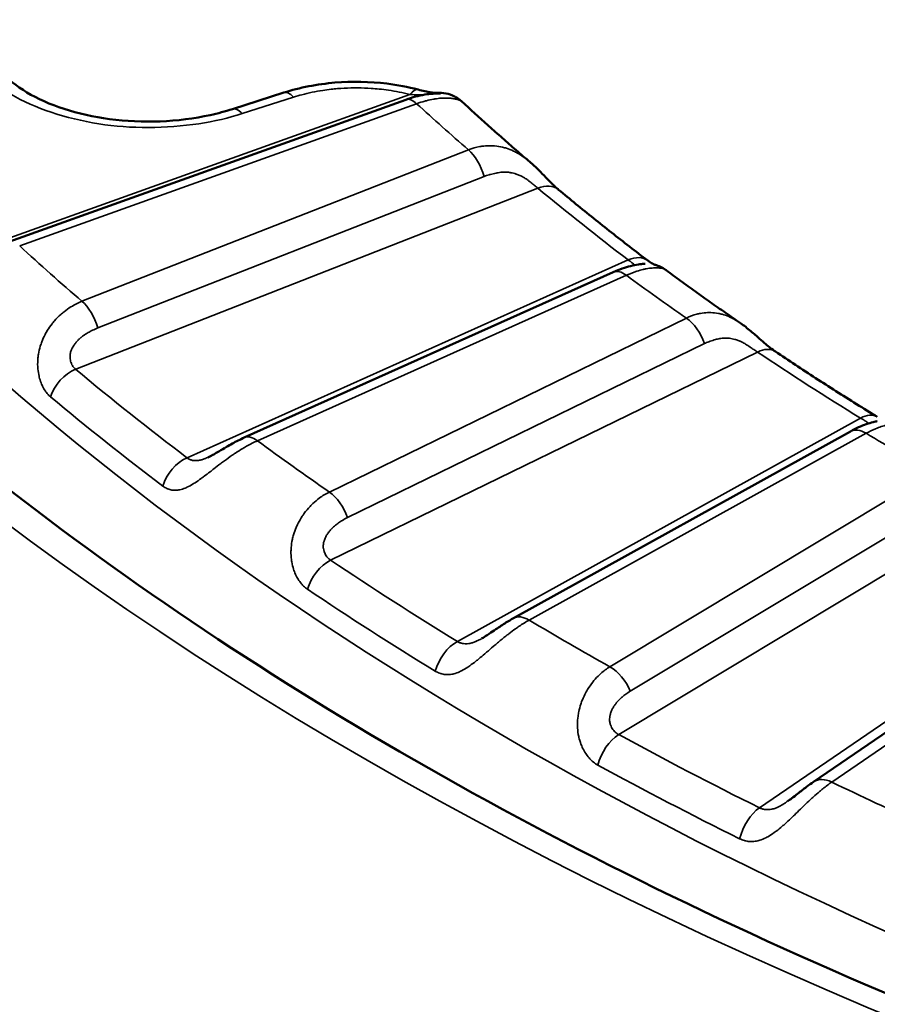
# Model space of a CAD drawing. Header units: millimetres. Extents: x 50 to 3176, y 50 to 2109.
# Tile 795 of 817: x 1909.31 to 1914.62, y 1779.24 to 1785.33. Entities that reach past the tile are written whole.
import ezdxf

# ---------------------------------------------------------------- set-up
doc = ezdxf.new("R2010")
doc.units = ezdxf.units.MM
doc.header["$LTSCALE"] = 10
doc.layers.add('Visible (ISO)', color=7, linetype='Continuous', lineweight=50)
doc.layers.add('Visible Narrow (ISO)', color=7, linetype='Continuous', lineweight=35)

msp = doc.modelspace()

# ---------------------------------------------------------------- linework, layer by layer
at = {"layer": 'Visible (ISO)'}
for p, q in [((1910.628, 1784.7785), (1910.9458, 1784.8802)), ((1909.2451, 1783.9569), (1911.7005, 1784.8367)), ((1912.4682, 1784.4516), (1912.4682, 1784.4516)), ((1912.9839, 1783.7695), (1910.7012, 1782.7463)), ((1913.7706, 1783.4546), (1913.7706, 1783.4546)), ((1914.4516, 1782.7845), (1912.3666, 1781.6292)), ((1916.0872, 1781.8921), (1914.2229, 1780.6173))]:
    msp.add_line(p, q, dxfattribs=at)
msp.add_arc((1911.9082, 1784.6797), 0.2, 62.02729, 94.48641, dxfattribs=at)
for centre, major_axis, ratio, start_param, end_param in [((1911.9082, 1784.6797), (-0.0156, 0.1994), 0.740273, 0, 0.000162), ((1913.077, 1783.6819), (0.1208, 0.1594), 0.649632, 6.283129, 6.283186)]:
    msp.add_ellipse(centre, major_axis=major_axis, ratio=ratio, start_param=start_param, end_param=end_param, dxfattribs=at)
for points, knots in [([(1904.3051, 1790.7573), (1904.3557, 1789.1771), (1904.8645, 1787.5968), (1906.7498, 1784.6294), (1908.0989, 1783.2408), (1911.4911, 1780.7875), (1913.521, 1779.7188), (1918.0718, 1777.9968), (1920.5917, 1777.3436), (1925.8693, 1776.5224), (1928.6265, 1776.3553), (1934.0946, 1776.5266), (1936.8046, 1776.8653), (1941.897, 1778.0119), (1944.2788, 1778.8192), (1948.4701, 1780.813), (1950.2795, 1781.9984), (1953.1547, 1784.6175), (1954.2169, 1786.05), (1955.3263, 1788.5878), (1955.5764, 1789.6721), (1955.6112, 1790.7573)], [2.374712, 2.374712, 2.374712, 2.374712, 2.707762, 2.707762, 3.029906, 3.029906, 3.346814, 3.346814, 3.663738, 3.663738, 3.981207, 3.981207, 4.298833, 4.298833, 4.616145, 4.616145, 4.932892, 4.932892, 5.250561, 5.250561, 5.47927, 5.47927, 5.47927, 5.47927]), ([(1909.1989, 1785.008), (1909.2371, 1784.9653), (1909.2911, 1784.9211), (1909.4225, 1784.8429), (1909.5009, 1784.8077), (1909.6734, 1784.7515), (1909.7696, 1784.7299), (1909.9699, 1784.7033), (1910.0767, 1784.6985), (1910.2868, 1784.7066), (1910.3927, 1784.7201), (1910.5382, 1784.7521), (1910.5842, 1784.7645), (1910.628, 1784.7785)], [0, 0, 0, 0, 0.03092, 0.03092, 0.0612206, 0.0612206, 0.0917784, 0.0917784, 0.1231405, 0.1231405, 0.1549826, 0.1549826, 0.1703578, 0.1703578, 0.1703578, 0.1703578]), ([(1910.9458, 1784.8802), (1911.0448, 1784.9119), (1911.1533, 1784.9329), (1911.369, 1784.9508), (1911.4787, 1784.9487), (1911.6498, 1784.9277), (1911.7148, 1784.9153), (1911.777, 1784.899)], [0, 0, 0, 0, 0.03316601, 0.03316601, 0.06526481, 0.06526481, 0.08544688, 0.08544688, 0.08544688, 0.08544688]), ([(1911.7005, 1784.8367), (1911.7412, 1784.8513), (1911.7818, 1784.8619), (1911.836, 1784.8709), (1911.853, 1784.8728), (1911.8812, 1784.8748), (1911.8933, 1784.8751), (1911.9058, 1784.875), (1911.9086, 1784.875), (1911.9131, 1784.8749), (1911.9148, 1784.8749), (1911.9149, 1784.8749), (1911.9149, 1784.8749), (1911.9149, 1784.8749)], [0, 0, 0, 0, 0.01377394, 0.01377394, 0.02042654, 0.02042654, 0.02604107, 0.02604107, 0.02786956, 0.02786956, 0.02975138, 0.02975138, 0.0298147, 0.0298147, 0.0298147, 0.0298147]), ([(1911.777, 1784.899), (1911.7916, 1784.8951), (1911.8058, 1784.8916), (1911.8311, 1784.8861), (1911.8424, 1784.8839), (1911.8601, 1784.8811), (1911.867, 1784.8802), (1911.8773, 1784.8793), (1911.8813, 1784.879), (1911.8884, 1784.8788), (1911.8912, 1784.879), (1911.8925, 1784.8791)], [0, 0, 0, 0, 0.0048705, 0.0048705, 0.00920443, 0.00920443, 0.01239777, 0.01239777, 0.01483456, 0.01483456, 0.01791399, 0.01791399, 0.01791399, 0.01791399]), ([(1912.0019, 1784.8563), (1912.0029, 1784.8558), (1912.0042, 1784.8551), (1912.0091, 1784.8525), (1912.0114, 1784.8513), (1912.0168, 1784.8481), (1912.0198, 1784.8464), (1912.0261, 1784.8423), (1912.0297, 1784.8399), (1912.0394, 1784.8328), (1912.0455, 1784.8277), (1912.0514, 1784.8223)], [0, 0, 0, 0, 0.002644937, 0.002644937, 0.004059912, 0.004059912, 0.005291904, 0.005291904, 0.006661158, 0.006661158, 0.009082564, 0.009082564, 0.009082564, 0.009082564]), ([(1912.0514, 1784.8223), (1912.0783, 1784.7973), (1912.1055, 1784.7724), (1912.16, 1784.7227), (1912.1875, 1784.6978), (1912.2428, 1784.6483), (1912.2705, 1784.6236), (1912.3264, 1784.5743), (1912.3546, 1784.5496), (1912.4111, 1784.5005), (1912.4396, 1784.476), (1912.4682, 1784.4516)], [4.48430893, 4.48430893, 4.48430893, 4.48430893, 4.4916864, 4.4916864, 4.49906388, 4.49906388, 4.50644135, 4.50644135, 4.51381882, 4.51381882, 4.52119629, 4.52119629, 4.52119629, 4.52119629]), ([(1912.4682, 1784.4516), (1912.4868, 1784.4357), (1912.5048, 1784.4188), (1912.5376, 1784.3865), (1912.5526, 1784.371), (1912.5782, 1784.3447), (1912.589, 1784.3336), (1912.6078, 1784.3148), (1912.616, 1784.3068), (1912.6316, 1784.2922), (1912.6392, 1784.2855), (1912.6458, 1784.28)], [0, 0, 0, 0, 0.00734594, 0.00734594, 0.01391491, 0.01391491, 0.01897073, 0.01897073, 0.02317486, 0.02317486, 0.02755729, 0.02755729, 0.02755729, 0.02755729]), ([(1912.6458, 1784.28), (1912.6814, 1784.2503), (1912.7173, 1784.2207), (1912.7895, 1784.1617), (1912.8259, 1784.1322), (1912.899, 1784.0735), (1912.9359, 1784.0443), (1913.0099, 1783.986), (1913.0472, 1783.9569), (1913.1222, 1783.899), (1913.1599, 1783.8701), (1913.1979, 1783.8413)], [4.53288356, 4.53288356, 4.53288356, 4.53288356, 4.54185388, 4.54185388, 4.55082419, 4.55082419, 4.5597945, 4.5597945, 4.56876482, 4.56876482, 4.57773513, 4.57773513, 4.57773513, 4.57773513]), ([(1913.1979, 1783.8413), (1913.2095, 1783.8325), (1913.2192, 1783.8263), (1913.2324, 1783.8188), (1913.2364, 1783.8171), (1913.2381, 1783.8164), (1913.2382, 1783.8163), (1913.2383, 1783.8163)], [0, 0, 0, 0, 0.00720077, 0.00720077, 0.01414999, 0.01414999, 0.014657, 0.014657, 0.014657, 0.014657]), ([(1912.9839, 1783.7695), (1913.0214, 1783.7862), (1913.0583, 1783.7992), (1913.1088, 1783.812), (1913.1248, 1783.8151), (1913.1525, 1783.8192), (1913.1644, 1783.8203), (1913.1759, 1783.821), (1913.1783, 1783.8211), (1913.1802, 1783.8212), (1913.1806, 1783.8213), (1913.1808, 1783.8213), (1913.1808, 1783.8213), (1913.1808, 1783.8213)], [0, 0, 0, 0, 0.01342699, 0.01342699, 0.02021807, 0.02021807, 0.02620919, 0.02620919, 0.0280202, 0.0280202, 0.02867239, 0.02867239, 0.0288961, 0.0288961, 0.0288961, 0.0288961]), ([(1913.2371, 1783.8166), (1913.2371, 1783.8166), (1913.2371, 1783.8166), (1913.2371, 1783.8166), (1913.2372, 1783.8166), (1913.2379, 1783.8164), (1913.2382, 1783.8163), (1913.2394, 1783.816), (1913.2402, 1783.8158), (1913.2427, 1783.8152), (1913.2445, 1783.8147), (1913.2482, 1783.8136), (1913.2502, 1783.8131), (1913.2549, 1783.8115), (1913.2578, 1783.8105), (1913.266, 1783.8075), (1913.2713, 1783.8053), (1913.2872, 1783.7979), (1913.2976, 1783.7919), (1913.3084, 1783.7842), (1913.3096, 1783.7834), (1913.3107, 1783.7825)], [0.02214391, 0.02214391, 0.02214391, 0.02214391, 0.02220868, 0.02220868, 0.02318805, 0.02318805, 0.02382761, 0.02382761, 0.02446812, 0.02446812, 0.02527195, 0.02527195, 0.02594737, 0.02594737, 0.0269132, 0.0269132, 0.02865497, 0.02865497, 0.03221631, 0.03221631, 0.03264479, 0.03264479, 0.03264479, 0.03264479]), ([(1913.3107, 1783.7825), (1913.3407, 1783.7604), (1913.3708, 1783.7383), (1913.4313, 1783.6942), (1913.4616, 1783.6722), (1913.5227, 1783.6284), (1913.5533, 1783.6065), (1913.6149, 1783.5629), (1913.6459, 1783.5412), (1913.708, 1783.4978), (1913.7392, 1783.4761), (1913.7706, 1783.4546)], [4.5900336, 4.5900336, 4.5900336, 4.5900336, 4.59703644, 4.59703644, 4.60403928, 4.60403928, 4.61104213, 4.61104213, 4.61804497, 4.61804497, 4.62504781, 4.62504781, 4.62504781, 4.62504781]), ([(1913.7706, 1783.4546), (1913.7928, 1783.4393), (1913.8143, 1783.4225), (1913.8537, 1783.3897), (1913.8719, 1783.3737), (1913.9027, 1783.3466), (1913.9156, 1783.3352), (1913.9375, 1783.3165), (1913.9467, 1783.3089), (1913.9671, 1783.2927), (1913.9781, 1783.2846), (1913.9877, 1783.2782)], [0, 0, 0, 0, 0.00816393, 0.00816393, 0.01538385, 0.01538385, 0.02075586, 0.02075586, 0.02483152, 0.02483152, 0.03030305, 0.03030305, 0.03030305, 0.03030305]), ([(1913.9877, 1783.2782), (1914.0286, 1783.2507), (1914.0698, 1783.2234), (1914.1525, 1783.1689), (1914.194, 1783.1418), (1914.2776, 1783.0877), (1914.3196, 1783.0608), (1914.404, 1783.0071), (1914.4464, 1782.9804), (1914.5317, 1782.9272), (1914.5745, 1782.9007), (1914.6175, 1782.8743)], [4.63760332, 4.63760332, 4.63760332, 4.63760332, 4.64657363, 4.64657363, 4.65554395, 4.65554395, 4.66451426, 4.66451426, 4.67348457, 4.67348457, 4.68245489, 4.68245489, 4.68245489, 4.68245489]), ([(1914.4516, 1782.7845), (1914.4856, 1782.8034), (1914.5189, 1782.8186), (1914.5641, 1782.8347), (1914.5785, 1782.8389), (1914.5965, 1782.8434), (1914.6013, 1782.8445), (1914.6082, 1782.846), (1914.6106, 1782.8464), (1914.6141, 1782.8471), (1914.6155, 1782.8474), (1914.6166, 1782.8476), (1914.6168, 1782.8476), (1914.6169, 1782.8476), (1914.6169, 1782.8476), (1914.6169, 1782.8476)], [0, 0, 0, 0, 0.01318174, 0.01318174, 0.01991341, 0.01991341, 0.02268969, 0.02268969, 0.02434742, 0.02434742, 0.0255627, 0.0255627, 0.02607713, 0.02607713, 0.02616537, 0.02616537, 0.02616537, 0.02616537]), ([(1910.4769, 1782.6239), (1910.4816, 1782.626), (1910.4869, 1782.6286), (1910.4991, 1782.6349), (1910.5062, 1782.6387), (1910.5234, 1782.6485), (1910.5339, 1782.6547), (1910.5602, 1782.6703), (1910.5761, 1782.6798), (1910.6162, 1782.7032), (1910.6405, 1782.7167), (1910.6768, 1782.7349), (1910.689, 1782.7408), (1910.7012, 1782.7463)], [0.0001378, 0.0001378, 0.0001378, 0.0001378, 0.00234612, 0.00234612, 0.00492679, 0.00492679, 0.00860654, 0.00860654, 0.01412311, 0.01412311, 0.02259572, 0.02259572, 0.02696166, 0.02696166, 0.02696166, 0.02696166]), ([(1912.169, 1781.5028), (1912.1757, 1781.5066), (1912.1829, 1781.5109), (1912.199, 1781.5209), (1912.2081, 1781.5269), (1912.2309, 1781.5422), (1912.2447, 1781.5517), (1912.2793, 1781.5752), (1912.3, 1781.5891), (1912.336, 1781.6116), (1912.3514, 1781.6207), (1912.3666, 1781.6292)], [0.00015563, 0.00015563, 0.00015563, 0.00015563, 0.00282019, 0.00282019, 0.00607689, 0.00607689, 0.01106805, 0.01106805, 0.01873961, 0.01873961, 0.02462835, 0.02462835, 0.02462835, 0.02462835]), ([(1914.0599, 1780.4945), (1914.0695, 1780.5012), (1914.0794, 1780.5084), (1914.101, 1780.5248), (1914.113, 1780.5342), (1914.1434, 1780.5581), (1914.1617, 1780.5726), (1914.1943, 1780.5971), (1914.2088, 1780.6076), (1914.2229, 1780.6173)], [0.00014448, 0.00014448, 0.00014448, 0.00014448, 0.00375724, 0.00375724, 0.00830124, 0.00830124, 0.01562748, 0.01562748, 0.02168981, 0.02168981, 0.02168981, 0.02168981])]:
    msp.add_open_spline(points, degree=3, knots=knots, dxfattribs=at)
at = {"layer": 'Visible Narrow (ISO)'}
for p, q in [((1911.7261, 1784.8688), (1908.8899, 1783.8526)), ((1910.689, 1784.7513), (1911.0067, 1784.853)), ((1909.3126, 1783.9319), (1911.768, 1784.8118)), ((1912.0888, 1784.5266), (1909.6979, 1783.5894)), ((1909.7952, 1783.425), (1912.1861, 1784.3622)), ((1909.6588, 1783.169), (1912.5177, 1784.2897)), ((1913.077, 1783.8452), (1910.3475, 1782.6217)), ((1910.783, 1782.7271), (1913.0657, 1783.7503)), ((1913.4364, 1783.486), (1911.2283, 1782.4096)), ((1911.34, 1782.2515), (1913.5481, 1783.3279)), ((1911.2359, 1781.9883), (1913.8763, 1783.2754)), ((1914.513, 1782.8671), (1912.0199, 1781.4856)), ((1912.4636, 1781.6175), (1914.5485, 1782.7729)), ((1914.965, 1782.5324), (1912.9638, 1781.3287)), ((1913.0888, 1781.1778), (1915.0899, 1782.3815)), ((1913.0182, 1780.9092), (1915.4111, 1782.3486)), ((1916.1182, 1781.981), (1913.8889, 1780.4566)), ((1914.3358, 1780.6155), (1916.2001, 1781.8903))]:
    msp.add_line(p, q, dxfattribs=at)
msp.add_ellipse((1929.9581, 1791.4292), major_axis=(-26.1573, 0), ratio=0.57735, dxfattribs=at)
for centre, major_axis, ratio, start_param, end_param in [((1929.9581, 1791.0316), (24.8897, 0), 0.57735, 3.123075, 6.301703), ((1911.0067, 1784.6897), (-0.061, 0.1905), 0.395845, 5.603327, 6.283185), ((1911.7261, 1784.7055), (0.0509, 0.1934), 0.338922, 6.28318, 6.943966), ((1911.9082, 1784.6797), (-0.0156, 0.1994), 0.740273, 0.000162, 0.180704), ((1911.9082, 1784.6797), (0.0938, 0.1766), 0.971183, 0.000206, 0.683679), ((1911.768, 1784.6485), (-0.0675, 0.1883), 0.43056, 5.589104, 6.283185), ((1910.689, 1784.588), (-0.061, 0.1905), 0.395845, 5.603314, 6.283185), ((1929.9581, 1791.4292), (21.5, 0), 0.57735, 3.703854, 3.731249), ((1912.0888, 1784.3633), (-0.073, 0.1862), 0.458644, 4.528777, 5.575975), ((1912.5177, 1784.1264), (0.128, 0.1536), 0.671155, 0, 0.892778), ((1929.9581, 1791.2659), (21.2172, 0), 0.57735, 3.747485, 3.792337), ((1929.9581, 1791.4292), (-24.3898, 0), 0.57735, 0.561454, 0.590463), ((1913.077, 1783.6819), (0.1208, 0.1594), 0.649632, 0, 0.862425), ((1913.0657, 1783.587), (-0.0818, 0.1825), 0.500718, 5.553029, 6.283185), ((1929.9581, 1791.4292), (21.5, 0), 0.57735, 3.808573, 3.835969), ((1909.6979, 1783.4261), (0.073, -0.1862), 0.458645, 1.387185, 2.434382), ((1913.4364, 1783.3227), (-0.0876, 0.1798), 0.526742, 4.489295, 5.536492), ((1913.8763, 1783.1121), (0.1114, 0.1661), 0.618874, 0, 0.825695), ((1929.9581, 1791.2659), (21.2172, 0), 0.57735, 3.852205, 3.897057), ((1909.6588, 1783.0057), (-0.1282, -0.1535), 0.671769, 4.035301, 5.266262), ((1929.9581, 1791.2659), (-24.6727, 0), 0.57735, 0.604572, 0.652065), ((1929.9581, 1791.157), (-24.8613, 0), 0.57735, 0.604572, 0.652065), ((1914.513, 1782.7038), (0.1045, 0.1705), 0.594371, 6.283161, 7.084005), ((1910.783, 1782.5638), (-0.0818, 0.1825), 0.500718, 5.553029, 6.283185), ((1914.5485, 1782.6096), (-0.0969, 0.1749), 0.56539, 5.507833, 6.283185), ((1929.9581, 1791.4292), (-21.5, 0), 0.57735, 0.7717, 0.799096), ((1929.9581, 1791.4292), (-24.3898, 0), 0.57735, 0.666174, 0.695183), ((1910.3475, 1782.4584), (0.1206, 0.1595), 0.648978, 0.861569, 2.092529), ((1911.2283, 1782.2463), (0.0876, -0.1798), 0.526742, 1.347702, 2.3949), ((1911.2359, 1781.825), (-0.1116, -0.1659), 0.619576, 3.968051, 5.199012), ((1929.9581, 1791.2659), (-24.6727, 0), 0.57735, 0.709292, 0.756784), ((1929.9581, 1791.157), (-24.8613, 0), 0.57735, 0.709292, 0.756784), ((1912.4636, 1781.4542), (-0.0969, 0.1749), 0.56539, 5.507833, 6.283185), ((1929.9581, 1791.4292), (24.3898, 0), 0.57735, 3.912486, 3.941495), ((1912.0199, 1781.3223), (0.1043, 0.1706), 0.593632, 0.80012, 2.03108), ((1912.9638, 1781.1654), (0.1031, -0.1714), 0.589069, 1.298531, 2.345728), ((1913.0182, 1780.7459), (-0.0957, -0.1756), 0.560596, 3.913086, 5.144047), ((1929.9581, 1791.2659), (-24.6727, 0), 0.57735, 0.814012, 0.861504), ((1929.9581, 1791.157), (-24.8613, 0), 0.57735, 0.814012, 0.861504), ((1914.3358, 1780.4522), (-0.1129, 0.1651), 0.623867, 5.451982, 6.283186), ((1929.9581, 1791.4292), (-24.3898, 0), 0.57735, 0.875613, 0.904623), ((1913.8889, 1780.2933), (0.0888, 0.1792), 0.531782, 0.750134, 1.981093)]:
    msp.add_ellipse(centre, major_axis=major_axis, ratio=ratio, start_param=start_param, end_param=end_param, dxfattribs=at)
msp.add_open_spline([(1909.0498, 1785.038), (1909.1119, 1784.9736), (1909.251, 1784.8616), (1909.4981, 1784.7531), (1909.8012, 1784.6787), (1910.1048, 1784.6569), (1910.43, 1784.682), (1910.6063, 1784.7237), (1910.689, 1784.7513)], degree=3, dxfattribs=at)
for points, knots in [([(1911.7261, 1784.8688), (1911.7044, 1784.8743), (1911.6827, 1784.8792), (1911.6609, 1784.8836), (1911.6386, 1784.888), (1911.6162, 1784.8919), (1911.5937, 1784.8953), (1911.5748, 1784.898), (1911.5559, 1784.9004), (1911.5368, 1784.9024), (1911.5201, 1784.9042), (1911.5032, 1784.9056), (1911.4862, 1784.9067), (1911.4587, 1784.9085), (1911.4308, 1784.9095), (1911.4029, 1784.9097), (1911.389, 1784.9098), (1911.3751, 1784.9097), (1911.3612, 1784.9094), (1911.3333, 1784.9087), (1911.3055, 1784.9072), (1911.2781, 1784.905), (1911.2649, 1784.9039), (1911.2518, 1784.9026), (1911.2388, 1784.9012), (1911.2216, 1784.8993), (1911.2045, 1784.897), (1911.1877, 1784.8944), (1911.1654, 1784.891), (1911.1434, 1784.8871), (1911.1216, 1784.8826), (1911.1002, 1784.8781), (1911.079, 1784.8732), (1911.058, 1784.8676), (1911.0408, 1784.8631), (1911.0237, 1784.8583), (1911.0067, 1784.853)], [0, 0, 0, 0, 0.091828, 0.091828, 0.091828, 0.185727, 0.185727, 0.185727, 0.264303, 0.264303, 0.264303, 0.333333, 0.333333, 0.333333, 0.445358, 0.445358, 0.445358, 0.50108, 0.50108, 0.50108, 0.612977, 0.612977, 0.612977, 0.666667, 0.666667, 0.666667, 0.737827, 0.737827, 0.737827, 0.831864, 0.831864, 0.831864, 0.92436, 0.92436, 0.92436, 1, 1, 1, 1]), ([(1911.8106, 1784.8666), (1911.8053, 1784.8665), (1911.7999, 1784.8665), (1911.7882, 1784.8665), (1911.782, 1784.8666), (1911.7712, 1784.8669), (1911.7667, 1784.867), (1911.7506, 1784.8676), (1911.7386, 1784.8682), (1911.7261, 1784.8688)], [0.405488, 0.405488, 0.405488, 0.405488, 0.5314505, 0.5314505, 0.6666667, 0.6666667, 0.7613454, 0.7613454, 1, 1, 1, 1]), ([(1911.768, 1784.8118), (1911.7849, 1784.8179), (1911.8016, 1784.8232), (1911.818, 1784.8277), (1911.8215, 1784.8287), (1911.8249, 1784.8296), (1911.8283, 1784.8305), (1911.8436, 1784.8344), (1911.8587, 1784.8377), (1911.8735, 1784.8402), (1911.8761, 1784.8407), (1911.8786, 1784.8411), (1911.8812, 1784.8415), (1911.8944, 1784.8436), (1911.9073, 1784.8451), (1911.9198, 1784.846), (1911.9251, 1784.8463), (1911.9303, 1784.8466), (1911.9354, 1784.8468), (1911.9458, 1784.8471), (1911.9557, 1784.847), (1911.965, 1784.8465), (1911.9698, 1784.8463), (1911.9744, 1784.8459), (1911.9788, 1784.8455), (1911.9881, 1784.8446), (1911.9967, 1784.8432), (1912.0044, 1784.8416), (1912.0072, 1784.841), (1912.0098, 1784.8404), (1912.0124, 1784.8398), (1912.0196, 1784.838), (1912.0259, 1784.8359), (1912.0313, 1784.8338), (1912.0328, 1784.8332), (1912.0342, 1784.8326), (1912.0355, 1784.832), (1912.0367, 1784.8315), (1912.0378, 1784.8309), (1912.0389, 1784.8304), (1912.0432, 1784.8283), (1912.0466, 1784.8262), (1912.0492, 1784.8242), (1912.05, 1784.8235), (1912.0507, 1784.8229), (1912.0514, 1784.8223)], [0, 0, 0, 0, 0.1084108, 0.1084108, 0.1084108, 0.131063, 0.131063, 0.131063, 0.2323779, 0.2323779, 0.2323779, 0.25, 0.25, 0.25, 0.3410274, 0.3410274, 0.3410274, 0.3800675, 0.3800675, 0.3800675, 0.4592788, 0.4592788, 0.4592788, 0.5, 0.5, 0.5, 0.5861299, 0.5861299, 0.5861299, 0.617001, 0.617001, 0.617001, 0.7048035, 0.7048035, 0.7048035, 0.7287129, 0.7287129, 0.7287129, 0.75, 0.75, 0.75, 0.833226, 0.833226, 0.833226, 0.8593639, 0.8593639, 0.8593639, 0.8593639]), ([(1912.4682, 1784.4516), (1912.4611, 1784.4576), (1912.4539, 1784.4636), (1912.4403, 1784.474), (1912.4341, 1784.4786), (1912.4158, 1784.4914), (1912.4035, 1784.4993), (1912.3827, 1784.511), (1912.3745, 1784.5152), (1912.3524, 1784.5257), (1912.3382, 1784.5314), (1912.3158, 1784.5386), (1912.3078, 1784.5409), (1912.2836, 1784.5468), (1912.2672, 1784.5495), (1912.2437, 1784.5516), (1912.2369, 1784.552), (1912.2143, 1784.5525), (1912.1984, 1784.5518), (1912.1747, 1784.5492), (1912.1668, 1784.548), (1912.1352, 1784.5422), (1912.1118, 1784.5356), (1912.0888, 1784.5266)], [0.4803166, 0.4803166, 0.4803166, 0.4803166, 0.5160527, 0.5160527, 0.5454545, 0.5454545, 0.6011716, 0.6011716, 0.6363636, 0.6363636, 0.695142, 0.695142, 0.7272727, 0.7272727, 0.7916538, 0.7916538, 0.8181818, 0.8181818, 0.8787809, 0.8787809, 0.9090909, 0.9090909, 1, 1, 1, 1]), ([(1912.5177, 1784.2897), (1912.5114, 1784.2949), (1912.5047, 1784.3005), (1912.4976, 1784.3063), (1912.491, 1784.3116), (1912.4842, 1784.3171), (1912.4771, 1784.3226), (1912.4762, 1784.3233), (1912.4753, 1784.324), (1912.4744, 1784.3247), (1912.4728, 1784.326), (1912.4711, 1784.3273), (1912.4695, 1784.3285), (1912.4652, 1784.3318), (1912.4608, 1784.3351), (1912.4564, 1784.3384), (1912.4527, 1784.3411), (1912.4489, 1784.3438), (1912.445, 1784.3464), (1912.4416, 1784.3487), (1912.4381, 1784.351), (1912.4345, 1784.3533), (1912.429, 1784.3567), (1912.4232, 1784.36), (1912.4173, 1784.363), (1912.4155, 1784.3639), (1912.4137, 1784.3648), (1912.4119, 1784.3657), (1912.4048, 1784.3691), (1912.3973, 1784.3721), (1912.3896, 1784.3748), (1912.3878, 1784.3755), (1912.386, 1784.3761), (1912.3843, 1784.3766), (1912.3786, 1784.3785), (1912.3729, 1784.3802), (1912.3672, 1784.3816), (1912.3619, 1784.383), (1912.3567, 1784.3841), (1912.3515, 1784.3851), (1912.3484, 1784.3856), (1912.3453, 1784.3862), (1912.3423, 1784.3866), (1912.3338, 1784.3878), (1912.3256, 1784.3885), (1912.3173, 1784.3887), (1912.3079, 1784.3889), (1912.2984, 1784.3884), (1912.2884, 1784.3873), (1912.2834, 1784.3868), (1912.2783, 1784.3861), (1912.2729, 1784.3852), (1912.2685, 1784.3845), (1912.2639, 1784.3837), (1912.2592, 1784.3827), (1912.2482, 1784.3805), (1912.2365, 1784.3777), (1912.2243, 1784.3743), (1912.2214, 1784.3735), (1912.2185, 1784.3727), (1912.2156, 1784.3718), (1912.2061, 1784.369), (1912.1962, 1784.3658), (1912.1861, 1784.3622)], [0, 0, 0, 0, 0.088359, 0.088359, 0.088359, 0.170434, 0.170434, 0.170434, 0.181041, 0.181041, 0.181041, 0.2, 0.2, 0.2, 0.249046, 0.249046, 0.249046, 0.29008, 0.29008, 0.29008, 0.32679, 0.32679, 0.32679, 0.383275, 0.383275, 0.383275, 0.4, 0.4, 0.4, 0.465844, 0.465844, 0.465844, 0.481054, 0.481054, 0.481054, 0.529279, 0.529279, 0.529279, 0.57363, 0.57363, 0.57363, 0.6, 0.6, 0.6, 0.674023, 0.674023, 0.674023, 0.757899, 0.757899, 0.757899, 0.8, 0.8, 0.8, 0.835079, 0.835079, 0.835079, 0.917587, 0.917587, 0.917587, 0.936774, 0.936774, 0.936774, 1, 1, 1, 1]), ([(1913.1162, 1783.8132), (1913.1156, 1783.8141), (1913.1147, 1783.8151), (1913.1123, 1783.8175), (1913.1106, 1783.819), (1913.1086, 1783.8207), (1913.1086, 1783.8207), (1913.1065, 1783.8226), (1913.104, 1783.8246), (1913.0983, 1783.8292), (1913.0949, 1783.8318), (1913.0871, 1783.8378), (1913.0827, 1783.8411), (1913.0776, 1783.8449), (1913.0773, 1783.845), (1913.077, 1783.8452)], [0.6999531, 0.6999531, 0.6999531, 0.6999531, 0.7443642, 0.7443642, 0.8, 0.8, 0.800663, 0.800663, 0.8610412, 0.8610412, 0.9272825, 0.9272825, 0.9963442, 0.9963442, 1, 1, 1, 1]), ([(1913.0657, 1783.7503), (1913.0876, 1783.7601), (1913.109, 1783.7685), (1913.1433, 1783.7796), (1913.1566, 1783.7834), (1913.1759, 1783.788), (1913.1824, 1783.7893), (1913.2017, 1783.793), (1913.2142, 1783.7946), (1913.2304, 1783.7959), (1913.235, 1783.7961), (1913.2491, 1783.7966), (1913.258, 1783.7963), (1913.2707, 1783.7951), (1913.2751, 1783.7946), (1913.2859, 1783.7927), (1913.2918, 1783.7912), (1913.2999, 1783.7884), (1913.3027, 1783.7872), (1913.3073, 1783.7848), (1913.3091, 1783.7837), (1913.3107, 1783.7825)], [0, 0, 0, 0, 0.0909091, 0.0909091, 0.1509618, 0.1509618, 0.1818182, 0.1818182, 0.246234, 0.246234, 0.2727273, 0.2727273, 0.330169, 0.330169, 0.3636364, 0.3636364, 0.4190151, 0.4190151, 0.4545455, 0.4545455, 0.4864874, 0.4864874, 0.4864874, 0.4864874]), ([(1909.6979, 1783.5894), (1909.6746, 1783.5803), (1909.6519, 1783.5689), (1909.6152, 1783.5463), (1909.6009, 1783.5362), (1909.5803, 1783.5198), (1909.5736, 1783.5142), (1909.553, 1783.4958), (1909.5397, 1783.4823), (1909.5222, 1783.4622), (1909.5173, 1783.4563), (1909.502, 1783.4368), (1909.4923, 1783.4228), (1909.4785, 1783.4001), (1909.4738, 1783.3919), (1909.4618, 1783.3689), (1909.4551, 1783.3539), (1909.4459, 1783.3298), (1909.4428, 1783.3208), (1909.435, 1783.295), (1909.4312, 1783.2782), (1909.4273, 1783.2543), (1909.4264, 1783.247), (1909.4238, 1783.2215), (1909.4233, 1783.2037), (1909.4243, 1783.1818), (1909.4246, 1783.177), (1909.4265, 1783.1561), (1909.429, 1783.1408), (1909.4334, 1783.1218), (1909.4345, 1783.1173), (1909.4393, 1783.0999), (1909.4436, 1783.0879), (1909.4502, 1783.0723), (1909.4522, 1783.068), (1909.4595, 1783.0531), (1909.4653, 1783.0433), (1909.4733, 1783.0315), (1909.4754, 1783.0286), (1909.4843, 1783.017), (1909.4913, 1783.0093), (1909.5002, 1783.0012), (1909.5019, 1782.9997), (1909.5036, 1782.9982)], [0, 0, 0, 0, 0.0909091, 0.0909091, 0.1517786, 0.1517786, 0.1818182, 0.1818182, 0.2465761, 0.2465761, 0.2727273, 0.2727273, 0.3309788, 0.3309788, 0.3636364, 0.3636364, 0.420532, 0.420532, 0.4545455, 0.4545455, 0.5174487, 0.5174487, 0.5454545, 0.5454545, 0.6162299, 0.6162299, 0.6363636, 0.6363636, 0.7053378, 0.7053378, 0.7272727, 0.7272727, 0.7921392, 0.7921392, 0.8181818, 0.8181818, 0.8856905, 0.8856905, 0.9090909, 0.9090909, 0.982763, 0.982763, 1, 1, 1, 1]), ([(1913.7706, 1783.4546), (1913.7667, 1783.4573), (1913.7627, 1783.4599), (1913.7469, 1783.4701), (1913.7347, 1783.4773), (1913.7143, 1783.4877), (1913.7063, 1783.4915), (1913.6848, 1783.5006), (1913.6711, 1783.5054), (1913.6496, 1783.5113), (1913.642, 1783.5131), (1913.6188, 1783.5176), (1913.6033, 1783.5193), (1913.5811, 1783.52), (1913.5746, 1783.52), (1913.5533, 1783.5193), (1913.5384, 1783.5177), (1913.5162, 1783.5136), (1913.5088, 1783.5119), (1913.4794, 1783.5044), (1913.4577, 1783.4963), (1913.4364, 1783.486)], [0.5268732, 0.5268732, 0.5268732, 0.5268732, 0.5454545, 0.5454545, 0.6011716, 0.6011716, 0.6363636, 0.6363636, 0.695142, 0.695142, 0.7272727, 0.7272727, 0.7916538, 0.7916538, 0.8181818, 0.8181818, 0.8787809, 0.8787809, 0.9090909, 0.9090909, 1, 1, 1, 1]), ([(1909.7952, 1783.425), (1909.7837, 1783.4202), (1909.7728, 1783.4152), (1909.7529, 1783.4053), (1909.7439, 1783.4005), (1909.7278, 1783.3912), (1909.7206, 1783.3867), (1909.7131, 1783.3817), (1909.7123, 1783.3811), (1909.7046, 1783.3759), (1909.6982, 1783.371), (1909.691, 1783.3652), (1909.6899, 1783.3642), (1909.6833, 1783.3586), (1909.6781, 1783.3538), (1909.6709, 1783.3464), (1909.6686, 1783.344), (1909.6639, 1783.3387), (1909.6614, 1783.3358), (1909.6547, 1783.3274), (1909.6504, 1783.3215), (1909.6423, 1783.3091), (1909.6385, 1783.3024), (1909.6343, 1783.2934), (1909.6333, 1783.2913), (1909.63, 1783.2831), (1909.628, 1783.2771), (1909.6261, 1783.269), (1909.6257, 1783.2669), (1909.6241, 1783.2576), (1909.6236, 1783.2505), (1909.6241, 1783.2373), (1909.6249, 1783.2313), (1909.6271, 1783.2206), (1909.6284, 1783.2159), (1909.63, 1783.211), (1909.6301, 1783.2107), (1909.6318, 1783.2059), (1909.6336, 1783.2016), (1909.6376, 1783.1937), (1909.6398, 1783.1901), (1909.6445, 1783.1833), (1909.647, 1783.1801), (1909.6525, 1783.1742), (1909.6555, 1783.1715), (1909.6588, 1783.169)], [0, 0, 0, 0, 0.0731458, 0.0731458, 0.1400411, 0.1400411, 0.2, 0.2, 0.2070436, 0.2070436, 0.2698271, 0.2698271, 0.2818221, 0.2818221, 0.3404761, 0.3404761, 0.368723, 0.368723, 0.4, 0.4, 0.4594717, 0.4594717, 0.5237071, 0.5237071, 0.5438326, 0.5438326, 0.6, 0.6, 0.6193872, 0.6193872, 0.6874645, 0.6874645, 0.7484728, 0.7484728, 0.8, 0.8, 0.8039097, 0.8039097, 0.855517, 0.855517, 0.9045181, 0.9045181, 0.952104, 0.952104, 0.9999999, 0.9999999, 0.9999999, 0.9999999]), ([(1913.8763, 1783.2754), (1913.8691, 1783.2802), (1913.8615, 1783.2854), (1913.8537, 1783.2907), (1913.8464, 1783.2956), (1913.8389, 1783.3006), (1913.8313, 1783.3057), (1913.8303, 1783.3063), (1913.8293, 1783.307), (1913.8284, 1783.3076), (1913.8266, 1783.3088), (1913.8248, 1783.31), (1913.823, 1783.3112), (1913.8185, 1783.3142), (1913.8138, 1783.3172), (1913.8091, 1783.3202), (1913.8052, 1783.3227), (1913.8013, 1783.3251), (1913.7972, 1783.3275), (1913.7937, 1783.3296), (1913.79, 1783.3317), (1913.7863, 1783.3337), (1913.7806, 1783.3368), (1913.7748, 1783.3397), (1913.7687, 1783.3424), (1913.7669, 1783.3432), (1913.7651, 1783.344), (1913.7633, 1783.3447), (1913.7561, 1783.3477), (1913.7486, 1783.3503), (1913.741, 1783.3526), (1913.7393, 1783.3531), (1913.7375, 1783.3536), (1913.7358, 1783.3541), (1913.7302, 1783.3556), (1913.7246, 1783.3569), (1913.719, 1783.358), (1913.7139, 1783.359), (1913.7088, 1783.3599), (1913.7037, 1783.3605), (1913.7008, 1783.3609), (1913.6978, 1783.3612), (1913.6949, 1783.3615), (1913.6867, 1783.3622), (1913.6788, 1783.3624), (1913.6709, 1783.3621), (1913.662, 1783.3618), (1913.653, 1783.3608), (1913.6436, 1783.3591), (1913.6389, 1783.3582), (1913.634, 1783.3572), (1913.629, 1783.356), (1913.6249, 1783.355), (1913.6206, 1783.354), (1913.6162, 1783.3527), (1913.6059, 1783.3499), (1913.5949, 1783.3464), (1913.5836, 1783.3423), (1913.5809, 1783.3413), (1913.5782, 1783.3403), (1913.5755, 1783.3393), (1913.5666, 1783.3359), (1913.5575, 1783.3321), (1913.5481, 1783.3279)], [0, 0, 0, 0, 0.088359, 0.088359, 0.088359, 0.170433, 0.170433, 0.170433, 0.181041, 0.181041, 0.181041, 0.2, 0.2, 0.2, 0.249046, 0.249046, 0.249046, 0.29008, 0.29008, 0.29008, 0.326789, 0.326789, 0.326789, 0.383275, 0.383275, 0.383275, 0.4, 0.4, 0.4, 0.465844, 0.465844, 0.465844, 0.481054, 0.481054, 0.481054, 0.529279, 0.529279, 0.529279, 0.573631, 0.573631, 0.573631, 0.6, 0.6, 0.6, 0.674023, 0.674023, 0.674023, 0.757899, 0.757899, 0.757899, 0.8, 0.8, 0.8, 0.835079, 0.835079, 0.835079, 0.917587, 0.917587, 0.917587, 0.936774, 0.936774, 0.936774, 1, 1, 1, 1]), ([(1914.564, 1782.8343), (1914.5637, 1782.8353), (1914.563, 1782.8362), (1914.5608, 1782.8382), (1914.5592, 1782.8393), (1914.5553, 1782.8418), (1914.553, 1782.8431), (1914.5505, 1782.8447), (1914.5504, 1782.8447), (1914.5477, 1782.8464), (1914.5446, 1782.8482), (1914.5376, 1782.8524), (1914.5335, 1782.8549), (1914.5245, 1782.8603), (1914.5194, 1782.8633), (1914.5136, 1782.8668), (1914.5133, 1782.8669), (1914.513, 1782.8671)], [0.6394729, 0.6394729, 0.6394729, 0.6394729, 0.6893338, 0.6893338, 0.7443642, 0.7443642, 0.8, 0.8, 0.8006629, 0.8006629, 0.8610412, 0.8610412, 0.9272824, 0.9272824, 0.9963442, 0.9963442, 1, 1, 1, 1]), ([(1914.5485, 1782.7729), (1914.5685, 1782.784), (1914.5879, 1782.7936), (1914.6189, 1782.8067), (1914.6308, 1782.8112), (1914.6481, 1782.8169), (1914.6538, 1782.8187), (1914.671, 1782.8234), (1914.682, 1782.8258), (1914.6962, 1782.828), (1914.7002, 1782.8285), (1914.7123, 1782.8297), (1914.7199, 1782.8299), (1914.7305, 1782.8295), (1914.7342, 1782.8291), (1914.743, 1782.8279), (1914.7476, 1782.8267), (1914.7532, 1782.8245), (1914.7549, 1782.8237), (1914.7563, 1782.8228)], [0, 0, 0, 0, 0.0909091, 0.0909091, 0.1509618, 0.1509618, 0.1818182, 0.1818182, 0.246234, 0.246234, 0.2727273, 0.2727273, 0.330169, 0.330169, 0.3636364, 0.3636364, 0.4190151, 0.4190151, 0.4468096, 0.4468096, 0.4468096, 0.4468096]), ([(1910.1976, 1782.4468), (1910.2055, 1782.4408), (1910.2137, 1782.4358), (1910.2244, 1782.4308), (1910.2264, 1782.4299), (1910.2367, 1782.4258), (1910.2452, 1782.4234), (1910.2572, 1782.4215), (1910.2603, 1782.4211), (1910.2723, 1782.4202), (1910.2815, 1782.4204), (1910.295, 1782.4223), (1910.2989, 1782.423), (1910.3134, 1782.4261), (1910.3244, 1782.4296), (1910.3396, 1782.4359), (1910.3435, 1782.4375), (1910.3596, 1782.4451), (1910.3724, 1782.4521), (1910.3896, 1782.4626), (1910.3935, 1782.4651), (1910.4095, 1782.4755), (1910.4221, 1782.4842), (1910.4411, 1782.498), (1910.4471, 1782.5024), (1910.4652, 1782.5159), (1910.4777, 1782.5255), (1910.4982, 1782.5413), (1910.5062, 1782.5474), (1910.5278, 1782.5642), (1910.5418, 1782.5749), (1910.5637, 1782.5914), (1910.5715, 1782.5972), (1910.5949, 1782.6145), (1910.6108, 1782.6259), (1910.6335, 1782.6415), (1910.6403, 1782.6461), (1910.6622, 1782.6606), (1910.6773, 1782.6702), (1910.7002, 1782.6839), (1910.708, 1782.6885), (1910.7385, 1782.7057), (1910.761, 1782.7171), (1910.783, 1782.7271)], [0, 0, 0, 0, 0.0736988, 0.0736988, 0.0909091, 0.0909091, 0.1585727, 0.1585727, 0.1818182, 0.1818182, 0.246636, 0.246636, 0.2727273, 0.2727273, 0.3410219, 0.3410219, 0.3636364, 0.3636364, 0.4342294, 0.4342294, 0.4545455, 0.4545455, 0.5171263, 0.5171263, 0.5454545, 0.5454545, 0.6018042, 0.6018042, 0.6363636, 0.6363636, 0.6951463, 0.6951463, 0.7272727, 0.7272727, 0.7910581, 0.7910581, 0.8181818, 0.8181818, 0.8780567, 0.8780567, 0.9090909, 0.9090909, 1, 1, 1, 1]), ([(1910.476, 1782.6235), (1910.4712, 1782.6213), (1910.4664, 1782.6193), (1910.4607, 1782.6171), (1910.4596, 1782.6166), (1910.4569, 1782.6156), (1910.4552, 1782.6149), (1910.4472, 1782.6121), (1910.4412, 1782.6101), (1910.4279, 1782.6066), (1910.4207, 1782.6052), (1910.4134, 1782.6045), (1910.413, 1782.6044), (1910.4065, 1782.6038), (1910.4007, 1782.6038), (1910.3936, 1782.6042), (1910.3921, 1782.6044), (1910.3849, 1782.6051), (1910.3793, 1782.6063), (1910.3723, 1782.6084), (1910.3706, 1782.609), (1910.3636, 1782.6116), (1910.3584, 1782.6142), (1910.3514, 1782.6187), (1910.3494, 1782.6202), (1910.3475, 1782.6217)], [0.5342379, 0.5342379, 0.5342379, 0.5342379, 0.5753268, 0.5753268, 0.5849706, 0.5849706, 0.6, 0.6, 0.6571492, 0.6571492, 0.7307498, 0.7307498, 0.735254, 0.735254, 0.8, 0.8, 0.8162204, 0.8162204, 0.8831343, 0.8831343, 0.9031628, 0.9031628, 0.9713374, 0.9713374, 1, 1, 1, 1]), ([(1911.2283, 1782.4096), (1911.2068, 1782.3992), (1911.1858, 1782.3865), (1911.1523, 1782.3617), (1911.1393, 1782.3508), (1911.1206, 1782.3333), (1911.1146, 1782.3273), (1911.096, 1782.3077), (1911.0841, 1782.2934), (1911.0686, 1782.2723), (1911.0642, 1782.2661), (1911.0508, 1782.2458), (1911.0423, 1782.2312), (1911.0305, 1782.2078), (1911.0265, 1782.1992), (1911.0165, 1782.1756), (1911.011, 1782.1603), (1911.0037, 1782.1357), (1911.0014, 1782.1265), (1910.9957, 1782.1002), (1910.9932, 1782.0833), (1910.9912, 1782.0592), (1910.9908, 1782.0519), (1910.9902, 1782.0263), (1910.9912, 1782.0085), (1910.994, 1781.9867), (1910.9947, 1781.982), (1910.9983, 1781.9612), (1911.0021, 1781.946), (1911.0082, 1781.9274), (1911.0098, 1781.9229), (1911.0162, 1781.9059), (1911.0216, 1781.8942), (1911.0299, 1781.8791), (1911.0323, 1781.8749), (1911.0412, 1781.8604), (1911.0481, 1781.8511), (1911.0576, 1781.8398), (1911.0601, 1781.837), (1911.0705, 1781.826), (1911.0786, 1781.8188), (1911.0889, 1781.8112), (1911.0909, 1781.8098), (1911.0928, 1781.8085)], [0, 0, 0, 0, 0.0909091, 0.0909091, 0.1517791, 0.1517791, 0.1818182, 0.1818182, 0.2465766, 0.2465766, 0.2727273, 0.2727273, 0.3309789, 0.3309789, 0.3636364, 0.3636364, 0.4205319, 0.4205319, 0.4545455, 0.4545455, 0.5174488, 0.5174488, 0.5454545, 0.5454545, 0.61623, 0.61623, 0.6363636, 0.6363636, 0.7053378, 0.7053378, 0.7272727, 0.7272727, 0.7921392, 0.7921392, 0.8181818, 0.8181818, 0.8856905, 0.8856905, 0.9090909, 0.9090909, 0.9827631, 0.9827631, 1, 1, 1, 1]), ([(1911.34, 1782.2515), (1911.3294, 1782.2461), (1911.3194, 1782.2404), (1911.3011, 1782.2294), (1911.2929, 1782.2241), (1911.2782, 1782.2138), (1911.2717, 1782.2089), (1911.2649, 1782.2035), (1911.2642, 1782.2029), (1911.2572, 1782.1972), (1911.2514, 1782.192), (1911.245, 1782.1857), (1911.244, 1782.1847), (1911.2381, 1782.1787), (1911.2335, 1782.1736), (1911.2272, 1782.1658), (1911.2252, 1782.1632), (1911.2211, 1782.1577), (1911.219, 1782.1547), (1911.2131, 1782.1458), (1911.2095, 1782.1398), (1911.2028, 1782.1269), (1911.1997, 1782.12), (1911.1965, 1782.1108), (1911.1958, 1782.1086), (1911.1933, 1782.1002), (1911.192, 1782.0941), (1911.1909, 1782.0859), (1911.1907, 1782.0838), (1911.1901, 1782.0745), (1911.1904, 1782.0673), (1911.1923, 1782.0542), (1911.1937, 1782.0483), (1911.1972, 1782.0378), (1911.199, 1782.0331), (1911.2013, 1782.0284), (1911.2014, 1782.0281), (1911.2037, 1782.0234), (1911.206, 1782.0192), (1911.2111, 1782.0116), (1911.2137, 1782.0081), (1911.2194, 1782.0016), (1911.2224, 1781.9987), (1911.2288, 1781.9931), (1911.2322, 1781.9906), (1911.2359, 1781.9883)], [0, 0, 0, 0, 0.0731414, 0.0731414, 0.1401071, 0.1401071, 0.2, 0.2, 0.2070436, 0.2070436, 0.2698272, 0.2698272, 0.2818221, 0.2818221, 0.3404759, 0.3404759, 0.368723, 0.368723, 0.4, 0.4, 0.4594717, 0.4594717, 0.5237071, 0.5237071, 0.5438326, 0.5438326, 0.6, 0.6, 0.6193872, 0.6193872, 0.6874645, 0.6874645, 0.7484728, 0.7484728, 0.8, 0.8, 0.8039097, 0.8039097, 0.855517, 0.855517, 0.9045181, 0.9045181, 0.952104, 0.952104, 0.9999999, 0.9999999, 0.9999999, 0.9999999]), ([(1911.8828, 1781.302), (1911.8917, 1781.2965), (1911.901, 1781.292), (1911.9129, 1781.2877), (1911.9152, 1781.287), (1911.9265, 1781.2835), (1911.936, 1781.2816), (1911.9491, 1781.2805), (1911.9525, 1781.2803), (1911.9656, 1781.2801), (1911.9756, 1781.281), (1911.9901, 1781.2836), (1911.9943, 1781.2846), (1912.0098, 1781.2886), (1912.0214, 1781.2928), (1912.0374, 1781.3), (1912.0415, 1781.3019), (1912.0583, 1781.3105), (1912.0714, 1781.3183), (1912.089, 1781.3299), (1912.0929, 1781.3325), (1912.1092, 1781.3439), (1912.1218, 1781.3534), (1912.1407, 1781.3683), (1912.1466, 1781.3731), (1912.1646, 1781.3877), (1912.1767, 1781.398), (1912.1967, 1781.4151), (1912.2044, 1781.4217), (1912.2253, 1781.4397), (1912.2387, 1781.4512), (1912.2596, 1781.469), (1912.267, 1781.4753), (1912.2892, 1781.494), (1912.3041, 1781.5063), (1912.3254, 1781.5233), (1912.3318, 1781.5283), (1912.3522, 1781.544), (1912.3662, 1781.5545), (1912.3874, 1781.5696), (1912.3947, 1781.5746), (1912.4228, 1781.5936), (1912.4435, 1781.6063), (1912.4636, 1781.6175)], [0, 0, 0, 0, 0.0736988, 0.0736988, 0.0909091, 0.0909091, 0.1585727, 0.1585727, 0.1818182, 0.1818182, 0.246636, 0.246636, 0.2727273, 0.2727273, 0.3410219, 0.3410219, 0.3636364, 0.3636364, 0.4342294, 0.4342294, 0.4545455, 0.4545455, 0.5171263, 0.5171263, 0.5454545, 0.5454545, 0.6018042, 0.6018042, 0.6363636, 0.6363636, 0.6951463, 0.6951463, 0.7272727, 0.7272727, 0.7910581, 0.7910581, 0.8181818, 0.8181818, 0.8780567, 0.8780567, 0.9090909, 0.9090909, 1, 1, 1, 1]), ([(1912.1678, 1781.5022), (1912.1656, 1781.501), (1912.1634, 1781.4998), (1912.1608, 1781.4984), (1912.1604, 1781.4982), (1912.1535, 1781.4946), (1912.1471, 1781.4914), (1912.1397, 1781.488), (1912.1386, 1781.4875), (1912.1358, 1781.4862), (1912.1342, 1781.4855), (1912.1262, 1781.4822), (1912.1201, 1781.4799), (1912.1065, 1781.4755), (1912.0991, 1781.4737), (1912.0914, 1781.4725), (1912.091, 1781.4724), (1912.0842, 1781.4714), (1912.0781, 1781.471), (1912.0705, 1781.471), (1912.0689, 1781.471), (1912.0612, 1781.4714), (1912.0552, 1781.4722), (1912.0475, 1781.4739), (1912.0457, 1781.4743), (1912.038, 1781.4765), (1912.0323, 1781.4787), (1912.0244, 1781.4828), (1912.0221, 1781.4841), (1912.0199, 1781.4856)], [0.49703, 0.49703, 0.49703, 0.49703, 0.5159513, 0.5159513, 0.5192293, 0.5192293, 0.5753268, 0.5753268, 0.5849706, 0.5849706, 0.6, 0.6, 0.6571492, 0.6571492, 0.7307498, 0.7307498, 0.735254, 0.735254, 0.8, 0.8, 0.8162205, 0.8162205, 0.8831343, 0.8831343, 0.9031628, 0.9031628, 0.9713375, 0.9713375, 1, 1, 1, 1]), ([(1912.9638, 1781.3287), (1912.9444, 1781.317), (1912.9255, 1781.3031), (1912.8955, 1781.2764), (1912.8839, 1781.2648), (1912.8673, 1781.2462), (1912.862, 1781.2398), (1912.8457, 1781.2192), (1912.8353, 1781.2042), (1912.8219, 1781.1823), (1912.8182, 1781.1758), (1912.8068, 1781.1547), (1912.7996, 1781.1396), (1912.7899, 1781.1156), (1912.7867, 1781.1068), (1912.7787, 1781.0826), (1912.7745, 1781.067), (1912.7693, 1781.0421), (1912.7677, 1781.0327), (1912.7641, 1781.0062), (1912.7629, 1780.9892), (1912.7628, 1780.9651), (1912.763, 1780.9577), (1912.7645, 1780.9321), (1912.7669, 1780.9144), (1912.7715, 1780.8929), (1912.7726, 1780.8882), (1912.7779, 1780.8677), (1912.783, 1780.8528), (1912.7907, 1780.8345), (1912.7927, 1780.8302), (1912.8006, 1780.8137), (1912.8072, 1780.8023), (1912.8169, 1780.7877), (1912.8198, 1780.7837), (1912.8302, 1780.7698), (1912.8381, 1780.7609), (1912.849, 1780.7502), (1912.8519, 1780.7476), (1912.8637, 1780.7373), (1912.8728, 1780.7306), (1912.8843, 1780.7237), (1912.8865, 1780.7224), (1912.8887, 1780.7212)], [0, 0, 0, 0, 0.0909091, 0.0909091, 0.1517786, 0.1517786, 0.1818182, 0.1818182, 0.2465761, 0.2465761, 0.2727273, 0.2727273, 0.3309788, 0.3309788, 0.3636364, 0.3636364, 0.420532, 0.420532, 0.4545455, 0.4545455, 0.5174487, 0.5174487, 0.5454545, 0.5454545, 0.6162299, 0.6162299, 0.6363636, 0.6363636, 0.7053378, 0.7053378, 0.7272727, 0.7272727, 0.7921392, 0.7921392, 0.8181818, 0.8181818, 0.8856905, 0.8856905, 0.9090909, 0.9090909, 0.982763, 0.982763, 1, 1, 1, 1]), ([(1913.0888, 1781.1778), (1913.0792, 1781.1717), (1913.0702, 1781.1655), (1913.0538, 1781.1534), (1913.0464, 1781.1476), (1913.0333, 1781.1365), (1913.0275, 1781.1313), (1913.0215, 1781.1254), (1913.0208, 1781.1248), (1913.0147, 1781.1187), (1913.0096, 1781.1132), (1913.004, 1781.1065), (1913.0032, 1781.1054), (1912.9981, 1781.0991), (1912.9941, 1781.0938), (1912.9887, 1781.0856), (1912.987, 1781.0829), (1912.9835, 1781.0771), (1912.9818, 1781.074), (1912.977, 1781.0649), (1912.9741, 1781.0586), (1912.9688, 1781.0453), (1912.9665, 1781.0382), (1912.9643, 1781.0289), (1912.9638, 1781.0267), (1912.9622, 1781.0182), (1912.9616, 1781.012), (1912.9614, 1781.0038), (1912.9614, 1781.0017), (1912.9618, 1780.9923), (1912.9628, 1780.9852), (1912.9661, 1780.9723), (1912.9682, 1780.9664), (1912.9728, 1780.9562), (1912.9752, 1780.9517), (1912.978, 1780.9471), (1912.9782, 1780.9468), (1912.981, 1780.9422), (1912.9839, 1780.9382), (1912.9899, 1780.931), (1912.993, 1780.9276), (1912.9996, 1780.9215), (1913.003, 1780.9187), (1913.0102, 1780.9136), (1913.0141, 1780.9113), (1913.0182, 1780.9092)], [0, 0, 0, 0, 0.0731458, 0.0731458, 0.1400411, 0.1400411, 0.2, 0.2, 0.2070436, 0.2070436, 0.2698271, 0.2698271, 0.2818221, 0.2818221, 0.3404761, 0.3404761, 0.368723, 0.368723, 0.4, 0.4, 0.4594717, 0.4594717, 0.5237071, 0.5237071, 0.5438326, 0.5438326, 0.6, 0.6, 0.6193872, 0.6193872, 0.6874645, 0.6874645, 0.7484728, 0.7484728, 0.8, 0.8, 0.8039097, 0.8039097, 0.855517, 0.855517, 0.9045181, 0.9045181, 0.952104, 0.952104, 0.9999999, 0.9999999, 0.9999999, 0.9999999]), ([(1913.7661, 1780.2651), (1913.7759, 1780.2602), (1913.7861, 1780.2563), (1913.7991, 1780.2528), (1913.8016, 1780.2522), (1913.814, 1780.2494), (1913.8242, 1780.2481), (1913.8384, 1780.2478), (1913.8421, 1780.2479), (1913.8561, 1780.2485), (1913.8667, 1780.25), (1913.8821, 1780.2535), (1913.8865, 1780.2547), (1913.9028, 1780.2598), (1913.915, 1780.2647), (1913.9316, 1780.2728), (1913.9357, 1780.275), (1913.953, 1780.2846), (1913.9664, 1780.2932), (1913.9841, 1780.3058), (1913.9881, 1780.3088), (1914.0044, 1780.3211), (1914.017, 1780.3314), (1914.0355, 1780.3474), (1914.0413, 1780.3525), (1914.0588, 1780.3683), (1914.0706, 1780.3793), (1914.0899, 1780.3975), (1914.0972, 1780.4046), (1914.1171, 1780.4238), (1914.1298, 1780.4361), (1914.1494, 1780.4552), (1914.1563, 1780.4619), (1914.1771, 1780.4819), (1914.1909, 1780.495), (1914.2105, 1780.5132), (1914.2164, 1780.5186), (1914.2351, 1780.5356), (1914.2479, 1780.5469), (1914.2672, 1780.5631), (1914.2738, 1780.5686), (1914.2993, 1780.5892), (1914.3178, 1780.6031), (1914.3358, 1780.6155)], [0, 0, 0, 0, 0.0736988, 0.0736988, 0.0909091, 0.0909091, 0.1585727, 0.1585727, 0.1818182, 0.1818182, 0.246636, 0.246636, 0.2727273, 0.2727273, 0.3410219, 0.3410219, 0.3636364, 0.3636364, 0.4342294, 0.4342294, 0.4545455, 0.4545455, 0.5171263, 0.5171263, 0.5454545, 0.5454545, 0.6018042, 0.6018042, 0.6363636, 0.6363636, 0.6951463, 0.6951463, 0.7272727, 0.7272727, 0.7910581, 0.7910581, 0.8181818, 0.8181818, 0.8780567, 0.8780567, 0.9090909, 0.9090909, 1, 1, 1, 1]), ([(1914.0587, 1780.4938), (1914.0574, 1780.4929), (1914.0561, 1780.492), (1914.0482, 1780.4867), (1914.0416, 1780.4824), (1914.0345, 1780.4781), (1914.0341, 1780.4779), (1914.0275, 1780.4738), (1914.0212, 1780.4702), (1914.0139, 1780.4664), (1914.0128, 1780.4658), (1914.0101, 1780.4644), (1914.0084, 1780.4636), (1914.0006, 1780.4598), (1913.9944, 1780.4571), (1913.9807, 1780.4519), (1913.9731, 1780.4497), (1913.9652, 1780.448), (1913.9647, 1780.4479), (1913.9578, 1780.4465), (1913.9513, 1780.4457), (1913.9433, 1780.4452), (1913.9418, 1780.4451), (1913.9336, 1780.445), (1913.9272, 1780.4454), (1913.9189, 1780.4466), (1913.9171, 1780.447), (1913.9088, 1780.4486), (1913.9025, 1780.4505), (1913.8939, 1780.4541), (1913.8913, 1780.4553), (1913.8889, 1780.4566)], [0.4444851, 0.4444851, 0.4444851, 0.4444851, 0.4565022, 0.4565022, 0.5159513, 0.5159513, 0.5192293, 0.5192293, 0.5753268, 0.5753268, 0.5849706, 0.5849706, 0.6, 0.6, 0.6571492, 0.6571492, 0.7307498, 0.7307498, 0.735254, 0.735254, 0.8, 0.8, 0.8162204, 0.8162204, 0.8831343, 0.8831343, 0.9031628, 0.9031628, 0.9713374, 0.9713374, 1, 1, 1, 1])]:
    msp.add_open_spline(points, degree=3, knots=knots, dxfattribs=at)

doc.saveas('drawing.dxf')
